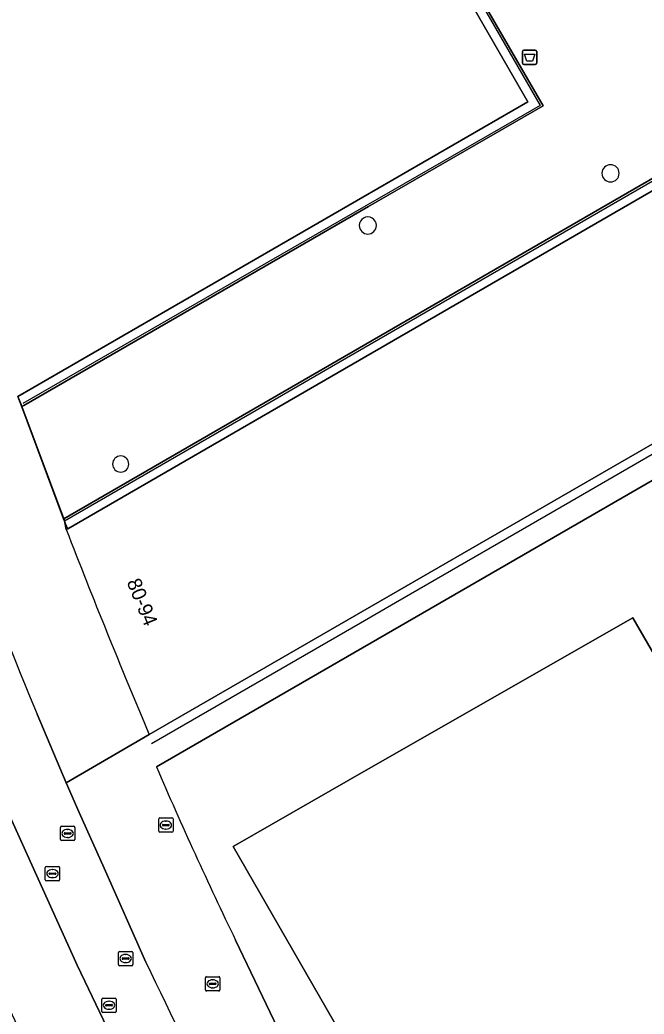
# Model space of a CAD drawing. Extents: x 155018 to 156648, y 383979 to 385733.
# Drawn here: x 155914.1 to 155957.7, y 384929.1 to 384998.5 of the extents above; entities that cross this region are included whole.
import ezdxf

# ---------------------------------------------------------------- set-up
doc = ezdxf.new("R2010")
doc.units = 0
for name, color, linetype in [('IMGEO_Afvalbak', 7, 'Continuous'), ('IMGEO_Brandkraan', 7, 'Continuous'), ('IMGEO_Groenvoorziening', 7, 'Continuous'), ('IMGEO_Lijnafwatering', 7, 'Continuous'), ('IMGEO_Pand', 7, 'Continuous'), ('IMGEO_Pand_nummerreeks', 7, 'Continuous'), ('IMGEO_Parkeervlak_gesloten', 7, 'Continuous'), ('IMGEO_Parkeervlak_open', 7, 'Continuous'), ('IMGEO_Rijbaan_lokaal_gesloten', 7, 'Continuous'), ('IMGEO_Rijbaan_regionaal_gesloten', 7, 'Continuous'), ('IMGEO_Rioolput', 7, 'Continuous'), ('IMGEO_Verkeerseiland_groen', 7, 'Continuous'), ('IMGEO_Voetpad_gesloten', 7, 'Continuous'), ('IMGEO_Voetpad_open', 7, 'Continuous')]:
    doc.layers.add(name, color=color, linetype=linetype)

msp = doc.modelspace()

# ---------------------------------------------------------------- linework, layer by layer
at = {"layer": 'IMGEO_Afvalbak'}
for p, q in [((155949.201, 384995.479), (155949.201, 384996.279)), ((155949.201, 384996.279), (155949.201, 384995.479)), ((155949.301, 384996.379), (155950.091, 384996.379)), ((155950.091, 384996.379), (155949.301, 384996.379)), ((155950.191, 384996.279), (155950.191, 384995.479)), ((155950.191, 384995.479), (155950.191, 384996.279)), ((155950.091, 384995.379), (155949.301, 384995.379)), ((155949.301, 384995.379), (155950.091, 384995.379))]:
    msp.add_line(p, q, dxfattribs=at)
msp.add_lwpolyline([(155949.344, 384996.093), (155950.048, 384996.093), (155949.899, 384995.623), (155949.493, 384995.623), (155949.344, 384996.093)], dxfattribs=at)
for centre, start, end in [((155949.301, 384996.279), 90, 180), ((155949.301, 384996.279), 90, 180), ((155950.091, 384996.279), 0, 90), ((155950.091, 384996.279), 360, 90), ((155949.301, 384995.479), 180, 270), ((155949.301, 384995.479), 180, 270), ((155950.091, 384995.479), 270, 0), ((155950.091, 384995.479), 270, 0)]:
    msp.add_arc(centre, 0.1, start, end, dxfattribs=at)
at = {"layer": 'IMGEO_Brandkraan'}
for p, q in [((155927.067, 384930.777), (155927.067, 384931.629)), ((155927.142, 384931.703), (155927.994, 384931.703)), ((155927.555, 384931.483), (155927.58, 384931.483)), ((155928.068, 384931.629), (155928.068, 384930.777)), ((155927.326, 384931.197), (155927.326, 384931.209)), ((155927.764, 384931.16), (155927.366, 384931.16)), ((155927.369, 384931.246), (155927.767, 384931.246)), ((155927.578, 384930.923), (155927.553, 384930.923)), ((155927.81, 384931.209), (155927.81, 384931.197)), ((155927.994, 384930.703), (155927.142, 384930.703))]:
    msp.add_line(p, q, dxfattribs=at)
for points in [[(155927.067, 384930.777), (155927.067, 384931.629)], [(155927.142, 384931.703), (155927.994, 384931.703)], [(155928.068, 384931.629), (155928.068, 384930.777)], [(155927.994, 384930.703), (155927.142, 384930.703)]]:
    msp.add_lwpolyline(points, dxfattribs=at)
for centre, radius, start, end in [((155927.144, 384931.627), 0.0765, 91.55205, 178.44795), ((155927.144, 384931.627), 0.0765, 91.55205, 178.44795), ((155927.992, 384931.627), 0.0765, 1.55205, 88.44795), ((155927.992, 384931.627), 0.0765, 1.55205, 88.44795), ((155927.144, 384930.779), 0.0765, 181.55205, 268.44795), ((155927.144, 384930.779), 0.0765, 181.55205, 268.44795), ((155927.366, 384931.206), 0.0403, 85.87752, 175.75265), ((155927.363, 384931.196), 0.0366, 178.93798, 274.71019), ((155927.767, 384931.203), 0.043, 264.86636, 352.45326), ((155927.771, 384931.208), 0.0386, 1.73085, 96.63898), ((155927.992, 384930.779), 0.0765, 271.55205, 358.44795), ((155927.992, 384930.779), 0.0765, 271.55205, 358.44795)]:
    msp.add_arc(centre, radius, start, end, dxfattribs=at)
for centre, major_axis, ratio, start_param, end_param in [((155927.554, 384931.203), (-0.387, 0.002), 0.722429, 4.712389, 7.853982), ((155927.579, 384931.203), (-0.39, 0.002), 0.717154, 1.570796, 4.712389)]:
    msp.add_ellipse(centre, major_axis=major_axis, ratio=ratio, start_param=start_param, end_param=end_param, dxfattribs=at)
at = {"layer": 'IMGEO_Groenvoorziening'}
for points in [[(155966.32, 384963.216), (155963.831, 384967.581), (155962.977, 384969.078), (155961.996, 384968.511), (155923.635, 384946.357)], [(155939.967, 384912.358), (155942.381, 384907.891), (155943.564, 384907.565), (155950.99, 384911.918), (155951.149, 384913.415), (155950.245, 384915.182), (155945.318, 384912.45), (155928.999, 384940.799), (155938.438, 384946.207), (155956.893, 384956.764), (155973.194, 384928.631), (155968.552, 384925.897), (155969.356, 384924.492), (155970.829, 384923.546), (155973.406, 384925.056), (155974.686, 384928.695), (155971.545, 384934.104), (155970.418, 384936.046), (155969.947, 384936.856), (155978.685, 384941.986), (155966.32, 384963.216)], [(155929.167, 384934.245), (155934.527, 384923.043)]]:
    msp.add_lwpolyline(points, dxfattribs=at)
for centre, radius, start, end in [((155955.344, 384987.783), 0.601, 0, 180), ((155955.344, 384987.783), 0.601, 180, 0), ((155938.397, 384984.139), 0.599, 359.95213, 180.04787), ((155938.397, 384984.139), 0.599, 180.04787, 359.95213), ((155921.147, 384967.488), 0.565, 0, 180), ((155921.147, 384967.488), 0.565, 180, 0), ((156213.285, 385071.332), 315.461, 203.33863, 205.75725)]:
    msp.add_arc(centre, radius, start, end, dxfattribs=at)
at = {"layer": 'IMGEO_Lijnafwatering'}
for points in [[(155941.58, 385007.853), (155950.419, 384992.525), (155948.606, 384991.48)], [(155948.606, 384991.48), (155931.464, 384981.596)], [(155954.496, 384985.063), (155958.853, 384987.58), (155959.028, 384987.277), (155967.101, 384973.298)], [(155935.859, 384974.296), (155945.178, 384979.68), (155954.496, 384985.063)], [(155931.464, 384981.596), (155914.323, 384971.713)], [(155917.222, 384963.529), (155931.2, 384971.604), (155935.859, 384974.296)], [(155957.375, 384967.675), (155967.101, 384973.298), (155967.874, 384971.96), (155971.253, 384966.114), (155971.328, 384965.984)], [(155917.445, 384962.973), (155917.143, 384963.662), (155914.255, 384971.489), (155913.964, 384972.207)], [(155940.335, 384957.824), (155952.499, 384964.856), (155957.375, 384967.675)], [(155923.296, 384947.973), (155937.898, 384956.415), (155940.335, 384957.824)]]:
    msp.add_lwpolyline(points, dxfattribs=at)
at = {"layer": 'IMGEO_Pand'}
for points in [[(155913.964, 384972.207), (155949.576, 384992.767), (155931.167, 385024.688), (155902.475, 385008.1), (155904.798, 385000), (155908.101, 384989.3)], [(155923.141, 384948.617), (155965.795, 384973.232), (155966.277, 384973.523), (155958.623, 384986.76), (155917.445, 384962.973), (155917.347, 384962.917)]]:
    msp.add_lwpolyline(points, dxfattribs=at)
msp.add_arc((156347.004, 385128.679), 460.523, 201.0967, 203.01641, dxfattribs=at)
at = {"layer": 'IMGEO_Parkeervlak_gesloten'}
msp.add_lwpolyline([(155950.99, 384911.918), (155970.829, 384923.546), (155969.356, 384924.492), (155968.552, 384925.897), (155973.194, 384928.631), (155956.893, 384956.764), (155938.438, 384946.207), (155928.999, 384940.799), (155945.318, 384912.45), (155950.245, 384915.182), (155951.149, 384913.415)], close=True, dxfattribs=at)
msp.add_lwpolyline([(155981.253, 384820.042), (155973.203, 384833.364), (155971.597, 384835.865), (155963.834, 384849.111), (155956.062, 384862.435), (155948.253, 384875.822), (155940.718, 384888.798), (155938.292, 384893.055), (155935.89, 384897.326), (155933.51, 384901.609), (155931.147, 384906.043), (155928.826, 384910.5), (155926.547, 384914.979), (155926.098, 384915.88), (155925.651, 384916.782), (155925.205, 384917.685), (155918.109, 384932.502), (155912.529, 384944.815)], dxfattribs=at)
msp.add_arc((156829.475, 385354.111), 1009.733, 204.276652, 205.069013, dxfattribs=at)
at = {"layer": 'IMGEO_Parkeervlak_open'}
for points in [[(155917.347, 384962.917), (155917.222, 384963.529), (155917.172, 384963.671), (155914.251, 384971.5), (155914.194, 384971.639), (155913.964, 384972.207)], [(155915.309, 384950.036), (155917.342, 384945.228), (155923.141, 384948.617)]]:
    msp.add_lwpolyline(points, dxfattribs=at)
for centre, radius, start, end in [((156347.36, 385128.999), 467.65, 199.47745, 202.50019), ((156347.004, 385128.679), 460.523, 201.0967, 203.01641)]:
    msp.add_arc(centre, radius, start, end, dxfattribs=at)
at = {"layer": 'IMGEO_Rijbaan_lokaal_gesloten'}
for points in [[(155922.901, 384932.711), (155919.991, 384939.269), (155918.255, 384943.175), (155917.342, 384945.228), (155915.309, 384950.036)], [(155912.529, 384944.815), (155918.109, 384932.502), (155925.205, 384917.685), (155925.651, 384916.782), (155926.098, 384915.88), (155926.547, 384914.979), (155928.826, 384910.5), (155931.147, 384906.043), (155933.51, 384901.609), (155935.89, 384897.326), (155938.292, 384893.055), (155940.718, 384888.798), (155948.253, 384875.822), (155956.062, 384862.435), (155963.834, 384849.111), (155971.597, 384835.865), (155973.203, 384833.364), (155981.253, 384820.042), (155983.336, 384816.735), (155984.592, 384814.908), (155987.12, 384811.227), (155988.5, 384809.261), (155990.13, 384807.18)]]:
    msp.add_lwpolyline(points, dxfattribs=at)
for centre, radius, start, end in [((156347.36, 385128.999), 467.65, 199.47745, 202.50019), ((156861.055, 385382.425), 1040.373, 205.611216, 206.994533)]:
    msp.add_arc(centre, radius, start, end, dxfattribs=at)
at = {"layer": 'IMGEO_Rijbaan_regionaal_gesloten'}
msp.add_arc((156792.642, 385383.905), 997.862, 206.71492, 210.115927, dxfattribs=at)
at = {"layer": 'IMGEO_Rioolput'}
for p, q in [((155923.797, 384941.858), (155923.797, 384942.71)), ((155923.872, 384942.784), (155924.724, 384942.784)), ((155924.285, 384942.564), (155924.31, 384942.564)), ((155924.798, 384942.71), (155924.798, 384941.858)), ((155916.94, 384941.274), (155916.94, 384942.126)), ((155917.015, 384942.2), (155917.867, 384942.2)), ((155917.428, 384941.98), (155917.453, 384941.98)), ((155917.941, 384942.126), (155917.941, 384941.274)), ((155924.056, 384942.278), (155924.056, 384942.29)), ((155924.494, 384942.241), (155924.096, 384942.241)), ((155924.099, 384942.327), (155924.497, 384942.327)), ((155924.308, 384942.004), (155924.283, 384942.004)), ((155924.54, 384942.29), (155924.54, 384942.278)), ((155917.867, 384941.2), (155917.015, 384941.2)), ((155917.199, 384941.694), (155917.199, 384941.706)), ((155917.637, 384941.657), (155917.239, 384941.657)), ((155917.242, 384941.743), (155917.64, 384941.743)), ((155917.451, 384941.42), (155917.426, 384941.42)), ((155917.683, 384941.706), (155917.683, 384941.694)), ((155924.724, 384941.784), (155923.872, 384941.784)), ((155915.883, 384938.47), (155915.883, 384939.322)), ((155915.958, 384939.396), (155916.81, 384939.396)), ((155916.371, 384939.176), (155916.396, 384939.176)), ((155916.884, 384939.322), (155916.884, 384938.47)), ((155916.81, 384938.396), (155915.958, 384938.396)), ((155916.142, 384938.89), (155916.142, 384938.902)), ((155916.58, 384938.853), (155916.182, 384938.853)), ((155916.185, 384938.939), (155916.583, 384938.939)), ((155916.394, 384938.616), (155916.369, 384938.616)), ((155916.626, 384938.902), (155916.626, 384938.89)), ((155920.987, 384932.544), (155920.987, 384933.396)), ((155921.062, 384933.47), (155921.914, 384933.47)), ((155921.246, 384932.964), (155921.246, 384932.976)), ((155921.684, 384932.927), (155921.286, 384932.927)), ((155921.289, 384933.013), (155921.687, 384933.013)), ((155921.475, 384933.25), (155921.5, 384933.25)), ((155921.73, 384932.976), (155921.73, 384932.964)), ((155921.988, 384933.396), (155921.988, 384932.544)), ((155921.914, 384932.47), (155921.062, 384932.47)), ((155921.498, 384932.69), (155921.473, 384932.69)), ((155919.832, 384929.283), (155919.832, 384930.135)), ((155919.907, 384930.209), (155920.759, 384930.209)), ((155920.833, 384930.135), (155920.833, 384929.283)), ((155920.091, 384929.703), (155920.091, 384929.715)), ((155920.529, 384929.666), (155920.131, 384929.666)), ((155920.134, 384929.752), (155920.532, 384929.752)), ((155920.343, 384929.429), (155920.318, 384929.429)), ((155920.32, 384929.989), (155920.345, 384929.989)), ((155920.575, 384929.715), (155920.575, 384929.703)), ((155920.759, 384929.209), (155919.907, 384929.209))]:
    msp.add_line(p, q, dxfattribs=at)
for points in [[(155923.797, 384941.858), (155923.797, 384942.71)], [(155923.872, 384942.784), (155924.724, 384942.784)], [(155924.798, 384942.71), (155924.798, 384941.858)], [(155916.94, 384941.274), (155916.94, 384942.126)], [(155917.015, 384942.2), (155917.867, 384942.2)], [(155917.941, 384942.126), (155917.941, 384941.274)], [(155917.867, 384941.2), (155917.015, 384941.2)], [(155924.724, 384941.784), (155923.872, 384941.784)], [(155915.883, 384938.47), (155915.883, 384939.322)], [(155915.958, 384939.396), (155916.81, 384939.396)], [(155916.884, 384939.322), (155916.884, 384938.47)], [(155916.81, 384938.396), (155915.958, 384938.396)], [(155920.987, 384932.544), (155920.987, 384933.396)], [(155921.062, 384933.47), (155921.914, 384933.47)], [(155921.988, 384933.396), (155921.988, 384932.544)], [(155921.914, 384932.47), (155921.062, 384932.47)], [(155919.832, 384929.283), (155919.832, 384930.135)], [(155919.907, 384930.209), (155920.759, 384930.209)], [(155920.833, 384930.135), (155920.833, 384929.283)], [(155920.759, 384929.209), (155919.907, 384929.209)]]:
    msp.add_lwpolyline(points, dxfattribs=at)
for centre, radius, start, end in [((155923.874, 384942.708), 0.0765, 91.55205, 178.44795), ((155923.874, 384942.708), 0.0765, 91.55205, 178.44795), ((155924.722, 384942.708), 0.0765, 1.55205, 88.44795), ((155924.722, 384942.708), 0.0765, 1.55205, 88.44795), ((155917.017, 384942.124), 0.0765, 91.55205, 178.44795), ((155917.017, 384942.124), 0.0765, 91.55205, 178.44795), ((155917.865, 384942.124), 0.0765, 1.55205, 88.44795), ((155917.865, 384942.124), 0.0765, 1.55205, 88.44795), ((155923.874, 384941.86), 0.0765, 181.55205, 268.44795), ((155923.874, 384941.86), 0.0765, 181.55205, 268.44795), ((155924.096, 384942.287), 0.0403, 85.87752, 175.75265), ((155924.093, 384942.277), 0.0366, 178.93798, 274.71019), ((155924.497, 384942.284), 0.043, 264.86636, 352.45326), ((155924.501, 384942.289), 0.0386, 1.73085, 96.63898), ((155924.722, 384941.86), 0.0765, 271.55205, 358.44795), ((155924.722, 384941.86), 0.0765, 271.55205, 358.44795), ((155917.017, 384941.276), 0.0765, 181.55205, 268.44795), ((155917.017, 384941.276), 0.0765, 181.55205, 268.44795), ((155917.239, 384941.703), 0.0403, 85.87752, 175.75265), ((155917.236, 384941.693), 0.0366, 178.93798, 274.71019), ((155917.64, 384941.7), 0.043, 264.86636, 352.45326), ((155917.644, 384941.705), 0.0386, 1.73085, 96.63898), ((155917.865, 384941.276), 0.0765, 271.55205, 358.44795), ((155917.865, 384941.276), 0.0765, 271.55205, 358.44795), ((155915.96, 384939.32), 0.0765, 91.55205, 178.44795), ((155915.96, 384939.32), 0.0765, 91.55205, 178.44795), ((155916.808, 384939.32), 0.0765, 1.55205, 88.44795), ((155916.808, 384939.32), 0.0765, 1.55205, 88.44795), ((155915.96, 384938.472), 0.0765, 181.55205, 268.44795), ((155915.96, 384938.472), 0.0765, 181.55205, 268.44795), ((155916.182, 384938.899), 0.0403, 85.87752, 175.75265), ((155916.179, 384938.889), 0.0366, 178.93798, 274.71019), ((155916.583, 384938.896), 0.043, 264.86636, 352.45326), ((155916.587, 384938.901), 0.0386, 1.73085, 96.63898), ((155916.808, 384938.472), 0.0765, 271.55205, 358.44795), ((155916.808, 384938.472), 0.0765, 271.55205, 358.44795), ((155921.064, 384933.394), 0.0765, 91.55205, 178.44795), ((155921.064, 384933.394), 0.0765, 91.55205, 178.44795), ((155921.286, 384932.973), 0.0403, 85.87752, 175.75265), ((155921.283, 384932.963), 0.0366, 178.93798, 274.71019), ((155921.687, 384932.97), 0.043, 264.86636, 352.45326), ((155921.691, 384932.975), 0.0386, 1.73085, 96.63898), ((155921.912, 384933.394), 0.0765, 1.55205, 88.44795), ((155921.912, 384933.394), 0.0765, 1.55205, 88.44795), ((155921.064, 384932.546), 0.0765, 181.55205, 268.44795), ((155921.064, 384932.546), 0.0765, 181.55205, 268.44795), ((155921.912, 384932.546), 0.0765, 271.55205, 358.44795), ((155921.912, 384932.546), 0.0765, 271.55205, 358.44795), ((155919.909, 384930.133), 0.0765, 91.55205, 178.44795), ((155919.909, 384930.133), 0.0765, 91.55205, 178.44795), ((155920.757, 384930.133), 0.0765, 1.55205, 88.44795), ((155920.757, 384930.133), 0.0765, 1.55205, 88.44795), ((155920.131, 384929.712), 0.0403, 85.87752, 175.75265), ((155920.128, 384929.702), 0.0366, 178.93798, 274.71019), ((155920.532, 384929.709), 0.043, 264.86636, 352.45326), ((155920.536, 384929.714), 0.0386, 1.73085, 96.63898), ((155919.909, 384929.285), 0.0765, 181.55205, 268.44795), ((155919.909, 384929.285), 0.0765, 181.55205, 268.44795), ((155920.757, 384929.285), 0.0765, 271.55205, 358.44795), ((155920.757, 384929.285), 0.0765, 271.55205, 358.44795)]:
    msp.add_arc(centre, radius, start, end, dxfattribs=at)
for centre, major_axis, ratio, start_param, end_param in [((155924.284, 384942.284), (-0.387, 0.002), 0.722429, 4.712389, 7.853982), ((155924.309, 384942.284), (-0.39, 0.002), 0.717154, 1.570796, 4.712389), ((155917.427, 384941.7), (-0.387, 0.002), 0.722429, 4.712389, 7.853982), ((155917.452, 384941.7), (-0.39, 0.002), 0.717154, 1.570796, 4.712389), ((155916.37, 384938.896), (-0.387, 0.002), 0.722429, 4.712389, 7.853982), ((155916.395, 384938.896), (-0.39, 0.002), 0.717154, 1.570796, 4.712389), ((155921.474, 384932.97), (-0.387, 0.002), 0.722429, 4.712389, 7.853982), ((155921.499, 384932.97), (-0.39, 0.002), 0.717154, 1.570796, 4.712389), ((155920.319, 384929.709), (-0.387, 0.002), 0.722429, 4.712389, 7.853982), ((155920.344, 384929.709), (-0.39, 0.002), 0.717154, 1.570796, 4.712389)]:
    msp.add_ellipse(centre, major_axis=major_axis, ratio=ratio, start_param=start_param, end_param=end_param, dxfattribs=at)
at = {"layer": 'IMGEO_Verkeerseiland_groen'}
for centre, radius, start, end in [((156829.475, 385354.111), 1009.733, 204.276652, 205.069013), ((156792.642, 385383.905), 997.862, 206.71492, 210.115927)]:
    msp.add_arc(centre, radius, start, end, dxfattribs=at)
at = {"layer": 'IMGEO_Voetpad_gesloten'}
msp.add_lwpolyline([(155963.734, 385039.816), (155959.29, 385044.258), (155956.795, 385042.822), (155957.893, 385040.987), (155958.285, 385040.332), (155958.02, 385040.155), (155955.448, 385038.728), (155931.817, 385025.064), (155942.064, 385007.325), (155950.631, 384992.493), (155938.439, 384985.458), (155914.373, 384971.571), (155914.251, 384971.5), (155917.172, 384963.671), (155958.91, 384987.786), (155968.004, 384972.037), (155970.981, 384966.859), (155971.372, 384966.18), (155987.127, 384975.286), (156005.259, 384985.766), (155993.065, 385002.273)], dxfattribs=at)
msp.add_lwpolyline([(155958.91, 384987.786), (155917.172, 384963.671), (155917.222, 384963.529), (155917.347, 384962.917), (155917.445, 384962.973), (155958.623, 384986.76), (155966.277, 384973.523), (155967.357, 384971.656), (155967.874, 384971.96), (155968.004, 384972.037)], close=True, dxfattribs=at)
for centre, radius, start, end in [((155955.344, 384987.783), 0.601, 0, 180), ((155955.344, 384987.783), 0.601, 180, 0), ((155938.397, 384984.139), 0.599, 359.95213, 180.04787), ((155938.397, 384984.139), 0.599, 180.04787, 359.95213), ((155921.147, 384967.488), 0.565, 0, 180), ((155921.147, 384967.488), 0.565, 180, 0)]:
    msp.add_arc(centre, radius, start, end, dxfattribs=at)
at = {"layer": 'IMGEO_Voetpad_open'}
msp.add_lwpolyline([(155931.817, 385025.064), (155955.448, 385038.728), (155958.02, 385040.155), (155958.285, 385040.332), (155957.893, 385040.987), (155955.085, 385039.366), (155954.456, 385039.003), (155951.159, 385037.1), (155942.896, 385032.331), (155928.606, 385024.084), (155902.408, 385008.964), (155902.286, 385008.899), (155902.475, 385008.1), (155931.167, 385024.688), (155949.576, 384992.767), (155913.964, 384972.207), (155914.194, 384971.639), (155914.251, 384971.5), (155914.373, 384971.571), (155938.439, 384985.458), (155950.631, 384992.493), (155942.064, 385007.325)], close=True, dxfattribs=at)
for points in [[(155923.635, 384946.357), (155961.996, 384968.511), (155962.977, 384969.078), (155967.357, 384971.656), (155966.277, 384973.523), (155965.795, 384973.232), (155923.141, 384948.617), (155917.342, 384945.228), (155918.255, 384943.175), (155919.991, 384939.269), (155922.901, 384932.711)], [(155934.527, 384923.043), (155929.167, 384934.245)]]:
    msp.add_lwpolyline(points, dxfattribs=at)
for centre, radius, start, end in [((156213.285, 385071.332), 315.461, 203.33863, 205.75725), ((156861.055, 385382.425), 1040.373, 205.611216, 206.994533)]:
    msp.add_arc(centre, radius, start, end, dxfattribs=at)

# ---------------------------------------------------------------- texts
at = {"layer": 'IMGEO_Pand_nummerreeks'}
msp.add_text('80-94', height=1, rotation=292.05654, dxfattribs=at).set_placement((155921.548, 384959.258))

doc.saveas('drawing.dxf')
